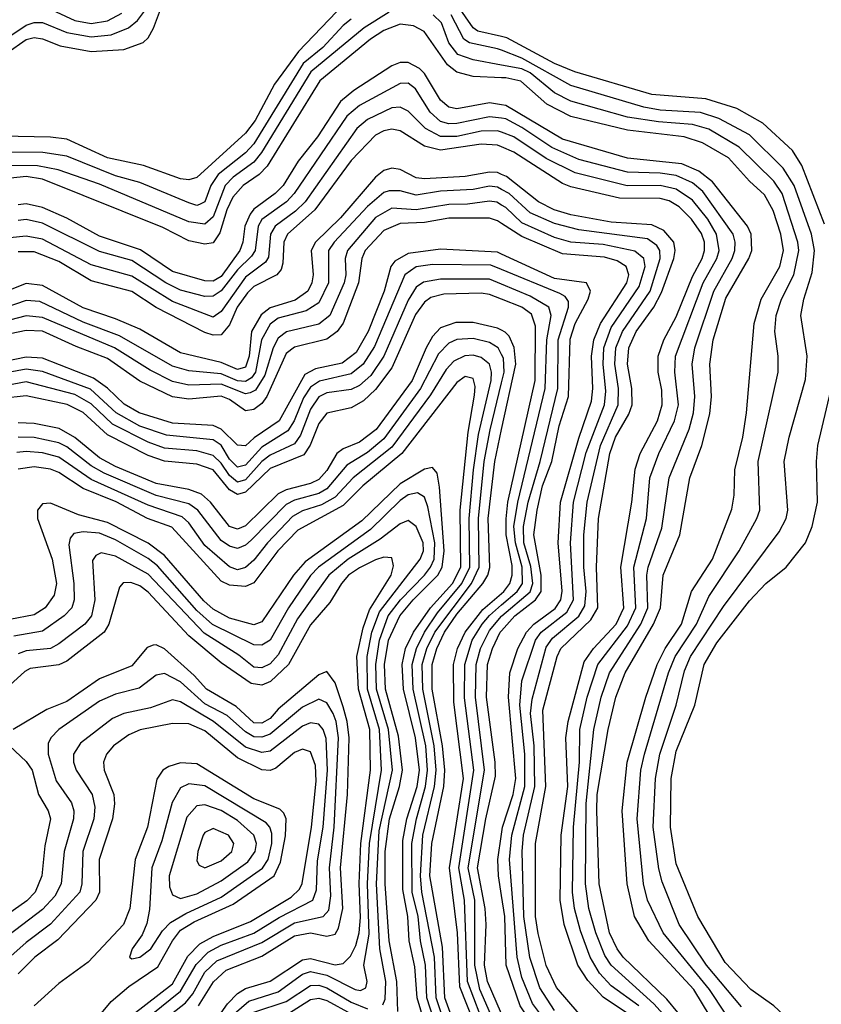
# Model space of a CAD drawing. Header units: inches. Extents: x 501365 to 657855, y 482276 to 547543.
# Tile 789 of 957: x 608814 to 610787, y 540834 to 543258. Entities that reach past the tile are written whole.
import ezdxf

# ---------------------------------------------------------------- set-up
doc = ezdxf.new("R2010")
doc.units = ezdxf.units.IN
doc.header["$MEASUREMENT"] = 0
doc.layers.add('A6504', color=7, linetype='Continuous')
doc.layers.add('A6514', color=7, linetype='Continuous')

msp = doc.modelspace()

# ---------------------------------------------------------------- linework, layer by layer
at = {"layer": 'A6504', "color": 5}
for points, elevation in [([(609650, 543337.5), (609500.3, 543179.7), (609440.7, 543099.3), (609393.4, 543010), (609370, 542978.6), (609250, 542869.6), (609230, 542863.4), (609210, 542866.6), (609118.8, 542898.7), (609030, 542918.3), (608930, 542963.6), (608890, 542968.7), (608770, 542971)], 3020), ([(608783.3, 543176.7), (608830, 543209.3), (608850, 543214.1), (608870, 543211.3), (608913.5, 543193.5), (608990, 543179.6), (609070, 543184.3), (609118.2, 543201.8), (609130, 543213), (609143.1, 543236.9), (609185.2, 543350)], 3020), ([(608761.1, 543198.9), (608830, 543244.8), (608850, 543251.5), (608870, 543250.9), (608930, 543226.3), (608990, 543216), (609039.2, 543220.8), (609081.7, 543238.4), (609104, 543256), (609121.3, 543278.7)], 3040), ([(608870, 543293.1), (608950, 543256.3), (608990, 543249), (609030, 543255.4), (609065.5, 543274.5)], 3060), ([(610000, 543216.3), (609941.3, 543230), (609930, 543238.3), (609892.4, 543292.4)], 3020), ([(609630, 543259.2), (609610, 543243.7), (609559.8, 543190), (609511.9, 543150), (609390, 542952.5), (609369.6, 542930), (609302.8, 542877.2), (609284.1, 542850), (609270, 542809.6), (609256.9, 542803.1), (609250, 542800.8), (609230, 542807.1), (609110, 542856.9), (609050, 542873.7), (608930, 542921.9), (608870.7, 542930.7), (608770, 542931.9)], 3040), ([(609723.5, 543276.5), (609662.1, 543238), (609530.1, 543129.9), (609409.1, 542930.9), (609390, 542907), (609339.3, 542870), (609319.7, 542850), (609290, 542772.6), (609270, 542754.6), (609230, 542760.2), (609010, 542853.5), (608908.4, 542888.4), (608858.1, 542898.1), (608790, 542899.2)], 3060), ([(610000, 543146.5), (609930, 543159.3), (609892.6, 543172.6), (609870, 543201.1), (609852.4, 543250), (609831.3, 543270)], 3060), ([(610000, 543182.8), (609990, 543186.7), (609921.1, 543201.1), (609907.2, 543210), (609876, 543270)], 3040), ([(610000, 543115.2), (609930, 543117.9), (609890, 543128.6), (609866.8, 543146.8), (609809.1, 543229.1), (609782.9, 543242.9), (609750, 543246.7), (609710, 543231.3), (609677.2, 543210), (609552.8, 543107.2), (609422.8, 542897.2), (609403, 542877), (609363.9, 542850), (609338.6, 542821.4), (609323.4, 542790), (609306.7, 542733.3), (609290, 542708.6), (609270, 542705), (609230, 542713.2), (609166.5, 542746.5), (608870, 542865.5), (608830, 542871.6), (608791.8, 542868.2)], 3080), ([(610000, 543048.4), (609970, 543053.1), (609890, 543038.3), (609870, 543042.6), (609850, 543059.8), (609810, 543125.6), (609798.1, 543138.1), (609770, 543152.7), (609750, 543152.7), (609730, 543144.5), (609636.3, 543083.7), (609603.6, 543056.4), (609547, 542970), (609499.7, 542910), (609462.2, 542850), (609443, 542830), (609390, 542791.2), (609380.9, 542779.1), (609368, 542750), (609363.2, 542710), (609355.8, 542690), (609310, 542625.4), (609290, 542614), (609270, 542615.3), (609190, 542637.8), (609111.3, 542691.3), (609010, 542725.1), (608930, 542769), (608870, 542795.3), (608830, 542804.9), (608810, 542802.6)], 3120), ([(610000, 543015.4), (609970, 543019.2), (609890, 543002.7), (609870, 543002), (609850, 543007.6), (609824.1, 543030), (609788.1, 543088.1), (609770, 543101.8), (609750, 543101.3), (609650, 543046.7), (609619.3, 543020.7), (609489.6, 542830), (609470.3, 542809.8), (609410, 542765.8), (609401, 542750), (609393.1, 542690), (609384.3, 542675.7), (609350, 542641.8), (609310, 542590.6), (609290, 542577.6), (609270, 542576.9), (609210, 542592.2), (609173.6, 542610), (609090, 542665.3), (609010, 542687.4), (608870, 542756.8), (608830, 542765.7), (608810, 542763.9)], 3140), ([(610000, 542981.1), (609990, 542984.8), (609950, 542983.5), (609890, 542970.4), (609850, 542970.5), (609812.3, 542990), (609770, 543032.6), (609750, 543043), (609730, 543041.1), (609670, 543012.1), (609643.6, 542990), (609516.4, 542810), (609493, 542787), (609442.8, 542750), (609431.6, 542730), (609426.5, 542673.5), (609419.2, 542660.8), (609370, 542624.1), (609310, 542539.9), (609290, 542525.4), (609190, 542564.2), (609090, 542626.5), (608990, 542654.6), (608870, 542717.3), (608830, 542725.4), (608790, 542720.8)], 3160), ([(610000, 542944.8), (609990, 542949.1), (609950, 542951.4), (609850, 542936.9), (609810, 542946.3), (609750, 542984.3), (609730, 542988.2), (609710, 542984.3), (609690, 542973.9), (609630, 542911.4), (609540, 542790), (609473.3, 542730), (609464.2, 542710), (609461.8, 542658.2), (609457.1, 542642.9), (609446.7, 542630), (609390, 542600.8), (609374.3, 542585.7), (609349.6, 542550), (609330, 542506.7), (609310, 542482.4), (609290, 542480.9), (609270, 542487.9), (609150, 542549.1), (609090, 542588.5), (608990, 542614.7), (608910, 542662.4), (608850, 542686.7), (608810, 542686.7)], 3180), ([(610000, 542877.1), (609990, 542881.5), (609970, 542883), (609910, 542871.9), (609810, 542865.9), (609790, 542868.8), (609750, 542888.9), (609730, 542892.9), (609710, 542886.7), (609690, 542870.7), (609603.7, 542770), (609541.7, 542710), (609531.7, 542690), (609535.9, 542630), (609533.2, 542610), (609523.1, 542590), (609492.2, 542567.8), (609430, 542549), (609408.5, 542531.5), (609384.4, 542490), (609378.5, 542430), (609370, 542402.4), (609350, 542396.7), (609310, 542413.8), (609210, 542437.6), (609110, 542495.8), (609050, 542521.9), (608970, 542548.7), (608870, 542603.3), (608830, 542608.3), (608750, 542577.1)], 3220), ([(610000, 542840.1), (609990, 542845.6), (609970, 542847.8), (609930, 542839.9), (609850, 542835.8), (609790, 542825.7), (609750, 542836.9), (609723, 542837), (609710, 542832.3), (609670, 542798), (609587.9, 542710), (609574.2, 542690), (609574, 542610), (609550, 542560.8), (609518.7, 542541.3), (609450, 542523.4), (609430, 542508.3), (609409.4, 542470), (609394.4, 542390), (609384.1, 542375.9), (609370, 542367.1), (609350, 542369.1), (609310, 542386), (609230, 542393.1), (609190, 542404.6), (609060, 542480), (608970, 542513.5), (608863.9, 542563.9), (608830, 542567), (608750, 542539.7)], 3240), ([(610000, 542801.4), (609988.4, 542808.4), (609970, 542811.5), (609916.1, 542803.9), (609870, 542803.4), (609790, 542790.3), (609730, 542793.8), (609690, 542771.3), (609620.5, 542690), (609615.3, 542670), (609616.3, 542630), (609612.2, 542610), (609576.9, 542530), (609550, 542508.1), (609470.6, 542489.4), (609450, 542473.7), (609437.7, 542450), (609417.5, 542382.5), (609394.4, 542345.6), (609380.8, 542339.2), (609370, 542337.2), (609310, 542360.3), (609230, 542358), (609190, 542367.2), (609135.3, 542395.3), (609047.1, 542450), (608870, 542524.8), (608830, 542528.5), (608750, 542508.1)], 3260), ([(610000, 542756.6), (609990, 542763), (609970, 542769.1), (609870, 542769.1), (609810, 542758.5), (609750, 542756), (609710, 542739), (609664.2, 542690), (609655.9, 542670), (609647.6, 542610), (609610, 542511.2), (609595.5, 542490), (609570, 542471.8), (609490, 542451.4), (609470, 542436.4), (609422, 542330), (609410, 542313), (609390, 542298), (609370, 542294.9), (609330, 542323), (609310, 542330.8), (609230, 542324), (609190, 542329.6), (609110, 542367.9), (609030, 542423.6), (608953, 542453), (608870, 542491.4), (608830, 542493.1), (608750, 542476.5)], 3280), ([(610000, 542681.1), (609990, 542685.8), (609850, 542693.4), (609770, 542682.7), (609736.9, 542663.1), (609727.4, 542650), (609710.9, 542590), (609671.4, 542490), (609641.7, 542438.3), (609607.9, 542412.1), (609542, 542398), (609515.8, 542384.2), (609452.8, 542270), (609391.2, 542228.8), (609370, 542209), (609350, 542210.2), (609310, 542250), (609290, 542258.5), (609190, 542264.3), (609108.3, 542290), (609071.2, 542311.2), (609030, 542351.1), (608995.4, 542375.4), (608870, 542424.8), (608830, 542427.5), (608770, 542414.6)], 3320), ([(610000, 542642.9), (609973.7, 542653.7), (609830, 542655.2), (609790, 542649.5), (609762.1, 542630), (609687, 542453), (609659.6, 542410), (609630, 542386.2), (609551.8, 542368.2), (609530, 542353), (609512.8, 542327.2), (609489.5, 542270.5), (609473.9, 542246.1), (609410, 542205.4), (609370, 542161), (609350, 542155.9), (609330, 542175.9), (609310, 542210.6), (609290, 542223.7), (609175.2, 542235.2), (609110, 542257.1), (609051.3, 542290), (608988.3, 542348.3), (608870, 542391.6), (608830, 542397.9), (608705.1, 542374.9)], 3340), ([(610000, 542606.6), (609970, 542619.1), (609850, 542618.9), (609808, 542612), (609790, 542599.2), (609770, 542567.2), (609710.3, 542429.8), (609677.8, 542382.2), (609650, 542357.6), (609630, 542347.5), (609570, 542339.2), (609550, 542329.2), (609530, 542299.1), (609505.3, 542234.7), (609490, 542214), (609430, 542186.1), (609409.6, 542170.4), (609370, 542125.2), (609350, 542119.6), (609330, 542135.4), (609310, 542166.2), (609290, 542185.4), (609250, 542196.9), (609170, 542202.7), (609130, 542217.5), (609042.5, 542262.5), (608990, 542312.4), (608950, 542335.6), (608830, 542366.5), (608730, 542347.4)], 3360), ([(610000, 542569.6), (609970, 542581.3), (609950, 542585.1), (609857.9, 542582.1), (609826, 542574), (609810, 542562.6), (609787.7, 542532.3), (609730, 542400.9), (609690, 542347.3), (609660, 542320), (609630, 542302.3), (609570, 542288.9), (609550, 542263.9), (609529.2, 542210.8), (609513.3, 542186.7), (609430, 542152.6), (609370, 542094.4), (609350, 542089.3), (609330, 542100.1), (609290, 542149.8), (609250, 542164), (609170, 542170.8), (609130, 542185.1), (609030, 542235.7), (608970, 542290.5), (608930.8, 542310.8), (608830, 542332.2), (608770, 542325.6)], 3380), ([(610000, 542493.4), (609990, 542498.3), (609930, 542512.8), (609887.6, 542512.4), (609850, 542499), (609830, 542477.7), (609814, 542450), (609779.9, 542370), (609690.9, 542249.1), (609650, 542217.5), (609610, 542201.2), (609594.6, 542190), (609570, 542147.8), (609550, 542125.6), (609530, 542115.8), (609470, 542100.7), (609450, 542090.3), (609370, 542011.9), (609350, 542004), (609330, 542010), (609283.5, 542070), (609261.4, 542090), (609230, 542101), (609150, 542116), (609050, 542158.3), (609010, 542179.2), (608949.4, 542229.4), (608911.1, 542251.1), (608850, 542263.5), (608810, 542265.4)], 3420), ([(610000, 542433.9), (609991.6, 542450), (609970, 542463), (609930, 542472.8), (609890, 542470.4), (609870, 542461.6), (609844.7, 542435.3), (609800.3, 542350), (609710, 542226.1), (609670, 542192.4), (609618.9, 542161.1), (609570, 542103.1), (609550, 542091.7), (609490, 542074.7), (609470, 542064.7), (609383.6, 541976.4), (609370, 541964.3), (609350, 541956.4), (609330, 541961.4), (609310, 541975.9), (609252.6, 542050), (609230, 542066), (609150, 542086.4), (609021.8, 542141.8), (608990, 542159.3), (608930, 542206.6), (608910, 542216.6), (608850, 542229.6), (608810, 542230.3)], 3440), ([(609854.2, 540730), (609815.6, 540850), (609812.8, 540930), (609800.7, 540990), (609795, 541050), (609779.6, 541110), (609779, 541230), (609790.2, 541290), (609812.9, 541370), (609818, 541410), (609813.4, 541470), (609782.2, 541610), (609779.9, 541670), (609790.5, 541710), (609810.6, 541750), (609842.4, 541797.6), (609901.8, 541870), (609921.4, 541910), (609920.5, 542030), (609931, 542150), (609943.4, 542236.6), (609974, 542370), (609975.2, 542390), (609969.9, 542410), (609950, 542426.4), (609930, 542431.8), (609909.4, 542430.6), (609882.5, 542417.5), (609863.3, 542396.7), (609825.3, 542334.7), (609730, 542205.3), (609634.4, 542130), (609590, 542082.7), (609556.4, 542063.6), (609510, 542048.5), (609485.3, 542034.7), (609423.5, 541970), (609390, 541927), (609370, 541909.2), (609350, 541903.8), (609330, 541911), (609270, 541963.8), (609230, 542019.5), (609214.1, 542034.1), (609130, 542062.4), (608990, 542126), (608910, 542180.5), (608870, 542191.9), (608830, 542195.1), (608807.3, 542192.7)], 3460), ([(609828.2, 540728.2), (609791.8, 540850), (609786.2, 540926.2), (609772.8, 540990), (609769.1, 541050), (609756.5, 541116.5), (609756.9, 541236.9), (609767, 541290), (609791.9, 541370), (609797.6, 541410), (609788.2, 541490), (609758.3, 541610), (609755, 541670), (609763.7, 541710), (609783.2, 541750), (609825.3, 541810), (609878.8, 541870), (609899.6, 541910), (609897.9, 542050), (609917.7, 542242.3), (609933.6, 542333.6), (609934.9, 542354.9), (609930, 542374.4), (609910, 542379.2), (609890, 542365.1), (609754.7, 542190), (609658.8, 542110), (609610, 542062.2), (609498.8, 542001.2), (609449, 541950), (609390, 541871.6), (609370, 541862.1), (609330, 541865.7), (609310, 541875.9), (609188.2, 542008.2), (609128.9, 542030), (609051.1, 542071.1), (608970, 542103.5), (608910, 542143.1), (608890, 542151.1), (608850, 542157.1), (608810, 542151.7)], 3480), ([(610000, 540564.4), (609976.6, 540576.6), (609950, 540608.3), (609871.6, 540750), (609838.6, 540850), (609835.2, 540950), (609803.8, 541110), (609800.1, 541150), (609805.9, 541250), (609834.7, 541370), (609839.1, 541410), (609834.2, 541470), (609806, 541610), (609804.5, 541670), (609815.7, 541710), (609835.5, 541750), (609925.5, 541870), (609944.7, 541910), (609943.5, 542030), (609957.2, 542170), (609971.6, 542248.4), (610000, 542363.7)], 3440), ([(610000, 540591.6), (609994.5, 540594.5), (609975.5, 540615.5), (609890, 540768), (609860.4, 540850), (609854.5, 540974.5), (609823.7, 541150), (609828.2, 541230), (609857.4, 541370), (609860.6, 541410), (609854.3, 541470), (609829.2, 541610), (609829, 541670), (609840.2, 541710), (609859.4, 541750), (609890, 541794.2), (609953.5, 541870), (609965.8, 541890), (609970.7, 541909.3), (609966.6, 542030), (609983, 542170), (610000, 542248.7)], 3420), ([(609744.2, 540815.7), (609741.9, 540890), (609723.2, 540990), (609713.2, 541130), (609713.8, 541210), (609724, 541290), (609748.8, 541370), (609755.7, 541410), (609746.1, 541493.9), (609713.9, 541610), (609711.4, 541670), (609721.7, 541730), (609749.7, 541790), (609782.6, 541830), (609842.9, 541890), (609853.9, 541910), (609858.3, 541950), (609847.4, 542107.4), (609841.2, 542141.2), (609830, 542155.7), (609810, 542151.5), (609750, 542115.1), (609655.8, 542024.2), (609516.9, 541923.1), (609487.6, 541890), (609410, 541775.5), (609390, 541767.9), (609330, 541784.8), (609290, 541806.4), (609267.1, 541827.1), (609170, 541938.5), (609130, 541969), (609030, 542020), (608958.9, 542038.9), (608890, 542067.8), (608870, 542066), (608857.5, 542050), (608857.9, 542030), (608894.2, 541930), (608904.5, 541870), (608899, 541841), (608876.9, 541810), (608850, 541793), (608790, 541781.4)], 3520), ([(609708, 540832), (609713.6, 540846.4), (609715.4, 540890), (609700.3, 540970), (609691.7, 541130), (609699, 541261), (609731.1, 541410), (609722, 541510), (609692.4, 541610), (609690.7, 541670), (609699.1, 541730), (609721, 541790), (609751.5, 541830), (609810, 541890.5), (609825.4, 541910), (609833.8, 541930), (609835.5, 541970), (609818.2, 542058.2), (609810, 542082.6), (609793.2, 542093.2), (609770, 542088.2), (609750, 542073.8), (609677.5, 542002.5), (609549.3, 541910), (609530, 541889.9), (609475.2, 541810), (609430, 541730), (609410, 541717.7), (609390, 541718.9), (609288.6, 541768.6), (609250, 541803.5), (609153.2, 541913.2), (609130, 541931.1), (609050, 541977.2), (609010, 541993.5), (608970, 541997.3), (608947.2, 541992.8), (608938.5, 541981.5), (608934.8, 541965.2), (608947.4, 541870), (608948.4, 541830), (608941.9, 541810), (608923.4, 541790), (608870, 541752.7), (608799.9, 541740.1)], 3540), ([(609341.4, 540810), (609378.3, 540841.7), (609450, 540864.4), (609510, 540907.9), (609530, 540914.1), (609570, 540905.8), (609639.7, 540870), (609652.7, 540867.3), (609665.9, 540874.1), (609668.9, 540890), (609661, 540930), (609674, 541006), (609670, 541130), (609675, 541230), (609704.1, 541410), (609699.6, 541510), (609670.2, 541610), (609669.3, 541690), (609681, 541750), (609699.7, 541800.3), (609799.6, 541930), (609807.9, 541950), (609807.2, 541970), (609790, 542010.4), (609770, 542025.2), (609750, 542016.5), (609700.9, 541979.1), (609622.1, 541930), (609575.1, 541890), (609497.4, 541782.6), (609450, 541694.6), (609430, 541671.9), (609410, 541662.4), (609390, 541663.8), (609353.3, 541693.3), (609267.6, 541747.6), (609130, 541892.9), (609050, 541937.1), (609014.2, 541945.7), (609001, 541939), (608993.4, 541926.6), (608999.1, 541830), (608990.6, 541790), (608974.6, 541770), (608910, 541721), (608890, 541710), (608830, 541704.4), (608810, 541697)], 3560), ([(609270, 540754.9), (609325.1, 540834.9), (609350, 540860.3), (609370, 540872.6), (609430, 540890.4), (609510, 540943.4), (609530, 540946.5), (609590, 540931), (609610, 540934.1), (609628, 540952), (609641.4, 540978.6), (609649.7, 541010), (609652.9, 541047.1), (609649.2, 541130.9), (609653.8, 541230), (609677.4, 541410), (609675.3, 541510), (609647.6, 541610), (609643.6, 541690), (609659.1, 541760.9), (609674.7, 541805.3), (609727.9, 541890), (609733.7, 541913.7), (609730, 541933.3), (609710, 541934.9), (609690, 541927.9), (609650, 541908.8), (609623.4, 541890), (609605.9, 541870), (609577.3, 541822.7), (609530, 541768.3), (609475.8, 541670), (609431.2, 541628.8), (609410, 541619.8), (609383.8, 541623.8), (609310, 541674.7), (609230, 541741.1), (609130, 541848.2), (609110, 541863.8), (609087.7, 541872.3), (609068.8, 541871.2), (609059.2, 541860.8), (609033.6, 541770), (609022.2, 541750), (608930, 541678.7), (608910, 541669.5), (608839.8, 541660.2), (608826.6, 541653.4), (608790, 541619.2)], 3580), ([(610000, 540674.6), (609931.6, 540790), (609897, 540877), (609891.6, 541010), (609871.6, 541170), (609906.3, 541390), (609882.1, 541577.9), (609881.7, 541670), (609891.2, 541710), (609910.5, 541750), (609953.9, 541806.1), (610000, 541845.4)], 3380), ([(610000, 540719.2), (609947.5, 540807.5), (609916.2, 540890), (609909, 541090), (609894.9, 541170), (609931.3, 541410), (609908.5, 541588.5), (609909.6, 541670), (609927.2, 541730), (609952, 541770), (609970, 541791.3), (610000, 541817.1)], 3360), ([(610000, 540763), (609972.5, 540810), (609946.2, 540870), (609933.8, 540930), (609933.9, 541090), (609917.6, 541170), (609958.2, 541410), (609935.6, 541590), (609937.6, 541670), (609947.9, 541710), (609970, 541754), (610000, 541789.6)], 3340), ([(610000, 540810), (609965.4, 540890), (609957.6, 540930), (609962.2, 541030), (609959.2, 541070), (609940.6, 541170), (609960.8, 541290), (609984.9, 541395.1), (609984.3, 541430), (609962.9, 541590), (609964.9, 541670), (609977.2, 541710), (609996.8, 541750), (610000, 541753.6)], 3320), ([(609253.7, 540830), (609290.8, 540889.2), (609322.2, 540917.8), (609410, 540952.6), (609490, 541002.2), (609530, 541010), (609570, 541001.7), (609590, 541006.6), (609598.7, 541021.3), (609608.9, 541070), (609603.8, 541170), (609620.8, 541350), (609624.7, 541490), (609620.2, 541530), (609610, 541566.3), (609590, 541625.5), (609570, 541652.8), (609550, 541644.9), (609450, 541560.4), (609430, 541537.5), (609410, 541525.9), (609390, 541526.8), (609347.1, 541567.1), (609273.7, 541610), (609243.7, 541643.7), (609170, 541709.1), (609150, 541718.8), (609142.3, 541717.7), (609127.6, 541712.4), (609090, 541667.2), (609010, 541634.7), (608930, 541578.9), (608880.5, 541559.5), (608798.1, 541510)], 3620), ([(609110.7, 540749.3), (609222.3, 540837.7), (609240.1, 540859.9), (609270, 540912.7), (609299.2, 540940.8), (609410, 540985.9), (609490, 541034), (609560.7, 541050), (609574.4, 541065.6), (609579.5, 541100.5), (609576.3, 541170), (609588.2, 541270), (609598.4, 541490), (609593.1, 541530), (609585.8, 541550), (609570, 541575.6), (609550, 541585.3), (609510, 541565.6), (609430, 541498.5), (609410, 541491.2), (609390, 541492.7), (609370, 541504.7), (609324.7, 541544.7), (609270, 541573.6), (609210, 541627.8), (609170, 541648.3), (609150, 541644.5), (609107.8, 541612.2), (609050, 541597.2), (609010, 541580.1), (608910.1, 541510), (608890.5, 541490), (608884.2, 541475.8), (608883.7, 541450), (608903.9, 541383.9), (608941.4, 541330), (608947.2, 541310), (608946.1, 541290), (608923.1, 541210), (608916.1, 541130), (608900.1, 541099.9), (608870, 541066.8), (608770, 540990.8)], 3640), ([(609090.8, 540770), (609210, 540866.1), (609248.1, 540931.9), (609277.8, 540962.2), (609310, 540979.5), (609390, 541008.6), (609452.7, 541047.3), (609535.2, 541090), (609544.6, 541115.4), (609547.3, 541187.3), (609560.8, 541270), (609571.1, 541410), (609568.3, 541488.3), (609560.5, 541510), (609550, 541523.8), (609530, 541526.4), (609510, 541518.2), (609430, 541457.2), (609410, 541453.5), (609370, 541466.9), (609290.8, 541530), (609210, 541578.4), (609190, 541583.2), (609136.3, 541563.7), (609070.2, 541549.8), (609042.6, 541537.4), (608963.6, 541476.4), (608946.6, 541450), (608946.2, 541430), (608952.8, 541410), (608992.6, 541350), (608999.2, 541319.1), (608996.6, 541290), (608969.1, 541210), (608967, 541130), (608962, 541110), (608890, 541030.8), (608830, 540985.9), (608770, 540932.6)], 3660), ([(609091.9, 540808.1), (609190, 540884.5), (609228.1, 540951.9), (609257.6, 540982.4), (609290, 541000.5), (609382.1, 541037.9), (609482.2, 541097.8), (609502.7, 541117.3), (609509.1, 541130.9), (609532.1, 541270), (609543.3, 541383.3), (609542, 541422), (609530, 541455.6), (609510, 541462.2), (609490, 541453.7), (609444.5, 541415.5), (609430, 541409.3), (609410, 541410.8), (609350, 541440.5), (609270, 541506.8), (609230, 541523.9), (609190, 541525.3), (609110.3, 541509.7), (609082.4, 541497.6), (609045.1, 541470), (609028, 541450), (609019.9, 541430), (609021.5, 541410), (609046, 541350), (609047.6, 541327.6), (609042.7, 541290), (609009.6, 541190), (609010, 541110), (609001.5, 541090), (608907.6, 540992.4), (608851, 540950), (608810, 540909.1)], 3680), ([(608788.7, 541470), (608830, 541431.7), (608844.9, 541410), (608860.5, 541350), (608884.1, 541310), (608889.4, 541290), (608876.2, 541223.8), (608868.4, 541150), (608852.1, 541110), (608831.4, 541088.6), (608770, 541044.6)], 3620), ([(608939.5, 540720.5), (609039.5, 540840.5), (609082.4, 540877.6), (609154, 540926), (609189.8, 540990.2), (609210, 541015.9), (609243.2, 541036.8), (609339.7, 541080.3), (609440, 541150), (609456.2, 541183.8), (609468.5, 541248.5), (609470, 541290), (609464.2, 541304.2), (609454.2, 541314.2), (609390, 541339.7), (609250, 541425.8), (609210, 541428.3), (609180.9, 541419.1), (609165.9, 541410), (609151.8, 541388.2), (609128.9, 541270), (609098.5, 541190), (609084.7, 541070), (609069.5, 541030), (608982.7, 540937.3), (608910, 540885.1), (608849.9, 540830.1)], 3720), ([(610000, 541101.3), (609992.1, 541150), (609990.8, 541190), (610000, 541252.3)], 3280), ([(609390, 540814.1), (609470, 540840.8), (609530, 540879.9), (609550, 540881), (609570, 540874.6), (609630, 540838.6), (609670, 540822.3)], 3540), ([(609471.5, 540808.5), (609530, 540845.6), (609550, 540848.5), (609570, 540843.1), (609629.6, 540810)], 3520)]:
    msp.add_lwpolyline(points, dxfattribs=dict(at, elevation=elevation))
for points, elevation in [([(609230, 541376.8), (609210, 541366.6), (609189.3, 541330.7), (609164, 541236), (609139.5, 541170), (609133.2, 541066.8), (609127.1, 541032.9), (609115.3, 541004.7), (609091, 540970), (609084.5, 540950), (609090, 540945.7), (609110, 540949.7), (609137, 540970), (609165.6, 541014.4), (609184.8, 541035.2), (609222.6, 541057.4), (609310, 541097.3), (609411.4, 541168.6), (609425.2, 541190), (609434.8, 541230), (609434.5, 541254.5), (609429.9, 541270), (609420.3, 541280.3), (609270, 541371.9)], 3740), ([(609270, 541325), (609250, 541322.4), (609225.4, 541294.6), (609182.1, 541150), (609182.9, 541122.9), (609190, 541103.1), (609210, 541094.6), (609250, 541106.1), (609310, 541137.7), (609375.1, 541184.9), (609393.8, 541210), (609396.7, 541230), (609390.1, 541250.1), (609350, 541286), (609310, 541311.1)], 3760), ([(609290, 541266.5), (609270, 541257.1), (609265.3, 541250), (609252, 541210), (609250, 541187), (609256, 541176), (609270, 541170.1), (609310, 541186.7), (609336.4, 541210), (609340.7, 541230), (609327.7, 541250)], 3780)]:
    msp.add_lwpolyline(points, close=True, dxfattribs=dict(at, elevation=elevation))
at = {"layer": 'A6514', "color": 5}
for points, elevation in [([(610794.7, 542754.7), (610738.8, 542898.8), (610715.6, 542935.6), (610643.2, 543003.2), (610579.2, 543039.3), (610502.9, 543062.9), (610370, 543073.8), (610180.5, 543130), (610130, 543150.2), (610013.2, 543213.2), (610000, 543216.3)], 3020), ([(610590, 540827.6), (610504.6, 540930), (610436.9, 541030), (610395.2, 541135.2), (610386.9, 541166.9), (610373.2, 541270), (610378.6, 541390), (610389.6, 541450), (610429.5, 541570), (610450, 541654.8), (610464.9, 541690), (610546.4, 541813.6), (610683.2, 541996.8), (610700.5, 542030), (610704.6, 542050), (610695.5, 542170), (610707.4, 542230), (610747.6, 542372.4), (610752.1, 542430), (610736.7, 542530), (610743.5, 542570), (610764.4, 542635.6), (610770.4, 542690), (610762.5, 542730), (610720.1, 542850), (610692.8, 542892.8), (610610, 542974.9), (610535, 543015), (610489.3, 543029.3), (610390, 543035.5), (610350, 543042.4), (610170, 543096.3), (610050, 543163.2), (610000, 543182.8)], 3040), ([(610550, 540812.2), (610511.6, 540870), (610397.9, 541010), (610359.1, 541090), (610348.9, 541130), (610334, 541290), (610342.9, 541410), (610351.3, 541450), (610410.5, 541650), (610426.9, 541690), (610479.3, 541770), (610510, 541837.9), (610584.7, 541950), (610628.5, 542030), (610635.2, 542050), (610631.4, 542170), (610680.8, 542390), (610680.8, 542430), (610672.3, 542490), (610675.5, 542530), (610688.7, 542570), (610719.4, 542630), (610731.7, 542690), (610729.4, 542710.6), (610690.1, 542830), (610670, 542860.8), (610584.6, 542944.6), (610510, 542988.7), (610470, 543000.1), (610386.4, 543006.4), (610310, 543018.4), (610170, 543057.6), (610130, 543077.7), (610070, 543127.6), (610050, 543137.4), (610000, 543146.5)], 3060), ([(610532.5, 540772.5), (610472.7, 540870), (610362.4, 540990), (610327.1, 541050), (610309.4, 541130), (610296.3, 541310), (610309, 541430), (610354.6, 541590), (610383.2, 541670), (610402.4, 541710), (610442.5, 541770), (610467.2, 541850), (610519, 541930), (610566.9, 542053.1), (610572.5, 542087.5), (610573.7, 542150), (610593.7, 542230), (610602.8, 542290), (610621.2, 542510), (610638.5, 542570), (610684.9, 542650), (610693.4, 542690), (610687, 542730), (610668.2, 542788.2), (610647.2, 542827.2), (610610, 542860.4), (610558.1, 542918.1), (610494.7, 542954.7), (610449.4, 542969.4), (610310, 542985.7), (610170, 543019.9), (610111.6, 543050), (610047, 543107), (610010, 543114.8), (610000, 543115.2)], 3080), ([(610433.8, 540813.8), (610406.3, 540846.3), (610299.2, 540950), (610284.1, 540970), (610265.9, 541010), (610239.8, 541130), (610234.6, 541310), (610235.5, 541350), (610262.1, 541510), (610281.1, 541590), (610303.9, 541650), (610373.9, 541770), (610390.9, 541810), (610397.8, 541890), (610438.9, 541990), (610462.9, 542130), (610493, 542210), (610512.4, 542287.6), (610516.6, 542330), (610512.8, 542410), (610520.9, 542470), (610552, 542572), (610608.3, 542670), (610615.5, 542690), (610614, 542730), (610605.2, 542750), (610519.2, 542859.2), (610485.4, 542885.4), (610443.2, 542903.2), (610310, 542917.5), (610150, 542963.7), (610010, 543046.8), (610000, 543048.4)], 3120), ([(610412.7, 540792.7), (610374.9, 540834.9), (610269.7, 540930), (610254, 540954), (610231.9, 541010), (610214.8, 541070), (610206.8, 541130), (610207.9, 541327.9), (610227, 541510), (610245.3, 541590), (610265.7, 541650), (610342.9, 541770), (610360, 541810), (610357.4, 541890), (610360.7, 541910), (610394.3, 542005.7), (610412.4, 542130), (610461.2, 542250), (610472.2, 542290), (610475.5, 542330), (610469.3, 542410), (610475.6, 542450), (610521.9, 542590), (610567.5, 542670), (610574.1, 542690), (610575.1, 542710), (610569.5, 542730), (610495.3, 542835.3), (610470, 542856.6), (610430, 542874.4), (610390, 542880.2), (610310, 542882.5), (610190, 542914.2), (610123.4, 542943.4), (610050, 542992.8), (610010, 543014.1), (610000, 543015.4)], 3140), ([(610338, 540830), (610270, 540879.5), (610241, 540910), (610217.7, 540950), (610194.5, 541014.5), (610179.2, 541070), (610174.6, 541110), (610176.7, 541270), (610191.7, 541430), (610192.5, 541510), (610210.8, 541590), (610236.6, 541670), (610310, 541765.2), (610330.7, 541810), (610325.1, 541910), (610356.3, 542030), (610365, 542130), (610386.7, 542190), (610425.2, 542270), (610435.1, 542310), (610426, 542390), (610428, 542430), (610495.7, 542610), (610529.6, 542670), (610535.3, 542690), (610528.7, 542730), (610507.3, 542767.3), (610470, 542813.3), (610430, 542840.6), (610390, 542849.5), (610308.7, 542848.7), (610180.7, 542880.7), (610110, 542916.7), (610030, 542970), (610000, 542981.1)], 3160), ([(610310, 540811.3), (610250, 540851.1), (610212, 540892), (610187.5, 540930), (610153.6, 541030), (610144.4, 541090), (610146.5, 541250), (610162.9, 541370), (610158.1, 541490), (610163.4, 541530), (610203.1, 541676.9), (610226.5, 541710), (610282.3, 541770), (610301, 541810), (610293.4, 541910), (610320.8, 542070), (610328.4, 542151.6), (610340.7, 542190), (610384, 542270), (610395.2, 542310), (610394.2, 542345.8), (610385.4, 542390), (610385.7, 542430), (610399.5, 542470), (610430, 542526.7), (610470, 542626), (610493.2, 542670), (610499.5, 542690), (610499.3, 542710), (610491.7, 542731.7), (610467, 542767), (610437.2, 542797.2), (610412.3, 542812.3), (610390, 542818.1), (610290, 542818.5), (610170, 542846.7), (610150, 542855.1), (610030, 542932), (610000, 542944.8)], 3180), ([(610190.5, 540810), (610134.9, 540874.9), (610109.6, 540929.6), (610090, 541008.4), (610083.6, 541050), (610083, 541230), (610109, 541370), (610101.8, 541558.2), (610136.9, 541690), (610146, 541710), (610219.8, 541780.2), (610236.9, 541810), (610233.9, 541910), (610238.8, 542030), (610266, 542190), (610280.6, 542230), (610313.5, 542286.5), (610320.9, 542310), (610320.2, 542350), (610310, 542410), (610313.5, 542450), (610331.4, 542490), (610374.4, 542550), (610393.8, 542586.2), (610424.1, 542670), (610427.5, 542690), (610423.9, 542710), (610399.2, 542739.2), (610370, 542753.2), (610270, 542759.4), (610170, 542777.9), (610129.1, 542790), (610090.9, 542810), (610011.8, 542871.8), (610000, 542877.1)], 3220), ([(610130, 540818.8), (610094, 540874), (610069.1, 540949.1), (610054.4, 541050), (610050.8, 541210), (610054.1, 541250), (610081.8, 541370), (610080, 541470), (610071.5, 541550), (610075.2, 541584.8), (610110, 541713.4), (610124.9, 541735.1), (610190.4, 541789.6), (610204.9, 541815.1), (610208.2, 541850), (610202.6, 541910), (610202.1, 541990), (610210.8, 542070), (610243.2, 542210), (610286.5, 542310), (610287.8, 542350), (610279, 542410), (610281.3, 542450), (610297.2, 542490), (610365.2, 542590), (610390.5, 542670), (610389.5, 542690), (610382.3, 542702.3), (610358.7, 542718.7), (610190, 542740.6), (610130, 542756.1), (610070, 542782.8), (610018.3, 542830), (610000, 542840.1)], 3240), ([(610110.6, 540790), (610076.2, 540836.1), (610050, 540899.4), (610038, 540950), (610019.7, 541190), (610025, 541250), (610057.2, 541370), (610056.9, 541450), (610045.2, 541570), (610049.6, 541630), (610083.1, 541730), (610097.6, 541750), (610160.5, 541799.5), (610177.2, 541830), (610169.2, 541970), (610177, 542070), (610207.9, 542192.1), (610252.9, 542310), (610256.3, 542343.7), (610250.1, 542410.1), (610251.5, 542450), (610270, 542500.2), (610338.7, 542601.3), (610353.1, 542650), (610350.1, 542670.1), (610327.8, 542687.8), (610250, 542704.3), (610170, 542710), (610130, 542722), (610050, 542758.3), (610010, 542795.3), (610000, 542801.4)], 3260), ([(610000, 541252.3), (610002.6, 541270), (610028.7, 541350), (610035, 541390), (610017, 541590), (610020.6, 541650), (610039.8, 541710), (610061.3, 541750), (610079.6, 541770), (610131.5, 541808.5), (610145.7, 541830), (610149.4, 541850.6), (610139, 541970), (610145.3, 542070), (610190, 542227.4), (610221.2, 542318.8), (610224.7, 542350), (610221.6, 542430), (610226.9, 542470), (610243.3, 542510), (610308.4, 542610), (610313, 542630), (610306.4, 542650), (610284, 542664), (610253.2, 542673.2), (610150, 542681.6), (610050, 542724.4), (610000, 542756.6)], 3280), ([(610000, 541753.6), (610032.4, 541790), (610083.2, 541830), (610097.2, 541850), (610097.5, 541890), (610079, 541990), (610087.4, 542050), (610100.5, 542110), (610123.3, 542170), (610141.7, 542258.3), (610164.6, 542330), (610168.7, 542471.3), (610181, 542510), (610212.7, 542570), (610218.6, 542590), (610209, 542610), (610130, 542620.7), (610000, 542681.1)], 3320), ([(610000, 541789.6), (610000.4, 541790), (610070, 541849.7), (610076.9, 541870), (610071.9, 541911.9), (610054.9, 541970), (610053.6, 542010), (610065.3, 542070), (610094.8, 542170), (610138, 542350), (610139.5, 542470), (610164.5, 542550), (610164.5, 542564.5), (610156.7, 542576.7), (610143.5, 542583.5), (610000, 542642.9)], 3340), ([(610000, 541817.1), (610038.2, 541850), (610051.2, 541870), (610050.6, 541910), (610034, 541970), (610030.4, 542010), (610040, 542070), (610107.5, 542350), (610111.4, 542470), (610122, 542530), (610116.5, 542550), (610070, 542577.7), (610000, 542606.6)], 3360), ([(610000, 541845.4), (610005.4, 541850), (610020.4, 541870), (610025.9, 541890), (610025.6, 541914.4), (610011.1, 541990), (610010.9, 542029.1), (610015.7, 542070), (610082.3, 542370), (610083.5, 542503.5), (610073.2, 542533.2), (610049.9, 542550), (610000, 542569.6)], 3380), ([(610000, 542248.7), (610034.8, 542410), (610031, 542451), (610018.6, 542478.6), (610009, 542489), (610000, 542493.4)], 3420), ([(610000, 542363.7), (610006.5, 542390), (610004.7, 542424.7), (610000, 542433.9)], 3440), ([(610850, 540714.5), (610730, 540774.5), (610670.2, 540830.2), (610613, 540870), (610550, 540936.6), (610482.9, 541050), (610430, 541179.5), (610415.4, 541270), (610417.2, 541390), (610430, 541457.1), (610475.4, 541570), (610498.5, 541670), (610530, 541723.9), (610610, 541827.3), (610650, 541870), (610700.3, 541910), (610747.9, 541970), (610764.5, 542010), (610777.4, 542070), (610774.6, 542170), (610778.5, 542210), (610821, 542390)], 3020), ([(610784.6, 540000), (610793.1, 540006.9), (610845.1, 540070), (610851.3, 540090), (610848.1, 540110), (610837, 540130), (610802.4, 540170), (610730, 540227), (610610, 540281.6), (610430, 540348), (610372.8, 540390), (610290, 540487.5), (610262, 540530), (610245.7, 540570), (610229.8, 540670), (610210, 540693.7), (610130.4, 540730.4), (610085.5, 540770), (610045.3, 540830), (610011, 540930), (610008.3, 541050), (610000, 541101.3)], 3280)]:
    msp.add_lwpolyline(points, dxfattribs=dict(at, elevation=elevation))

doc.saveas('drawing.dxf')
